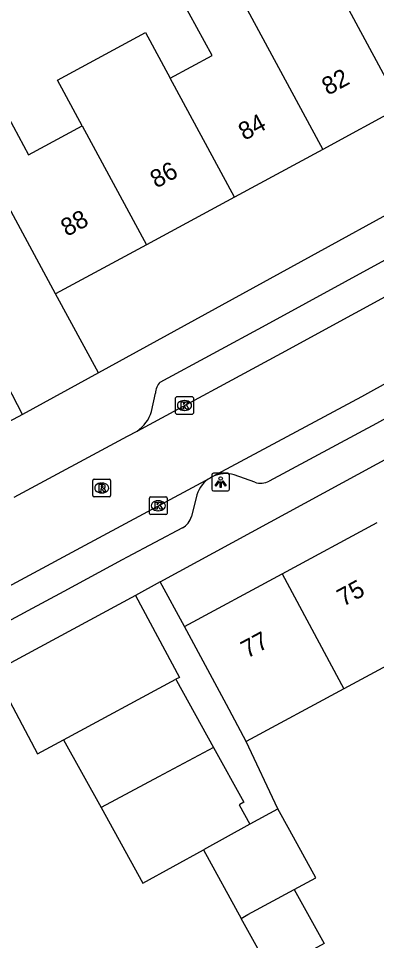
# Model space of a CAD drawing. Extents: x 159822 to 160765, y 380693 to 381634.
# Drawn here: x 159895.6 to 159915.8, y 381320.5 to 381372.4 of the extents above; entities that cross this region are included whole.
import ezdxf

# ---------------------------------------------------------------- set-up
doc = ezdxf.new("R2010")
doc.units = 0
for name, color, linetype in [('IMGEO_Kolk', 7, 'Continuous'), ('IMGEO_Lichtpunt', 7, 'Continuous'), ('IMGEO_Pand', 7, 'Continuous'), ('IMGEO_Pand_nummerreeks', 7, 'Continuous'), ('IMGEO_Rijbaan_lokaal_open', 7, 'Continuous'), ('IMGEO_Rioolput', 7, 'Continuous'), ('IMGEO_Voetpad_open', 7, 'Continuous')]:
    doc.layers.add(name, color=color, linetype=linetype)

msp = doc.modelspace()

# ---------------------------------------------------------------- linework, layer by layer
at = {"layer": 'IMGEO_Kolk'}
for p, q in [((159904.467, 381350.21), (159904.467, 381351.062)), ((159904.542, 381351.136), (159905.394, 381351.136)), ((159905.468, 381351.062), (159905.468, 381350.21)), ((159904.955, 381350.916), (159904.98, 381350.916)), ((159905.394, 381350.136), (159904.542, 381350.136)), ((159904.978, 381350.356), (159904.953, 381350.356)), ((159902.986, 381344.559), (159902.986, 381345.411)), ((159903.061, 381345.485), (159903.913, 381345.485)), ((159903.987, 381345.411), (159903.987, 381344.559)), ((159903.474, 381345.265), (159903.499, 381345.265)), ((159903.913, 381344.485), (159903.061, 381344.485)), ((159903.497, 381344.705), (159903.472, 381344.705))]:
    msp.add_line(p, q, dxfattribs=at)
for points in [[(159904.467, 381350.21), (159904.467, 381351.062)], [(159904.542, 381351.136), (159905.394, 381351.136)], [(159905.468, 381351.062), (159905.468, 381350.21)], [(159904.788, 381350.836), (159904.911, 381350.836), (159904.911, 381350.685), (159905.041, 381350.836), (159905.205, 381350.836), (159905.059, 381350.685), (159905.212, 381350.436), (159905.06, 381350.436), (159904.975, 381350.6), (159904.911, 381350.533), (159904.911, 381350.436), (159904.788, 381350.436), (159904.788, 381350.836)], [(159905.394, 381350.136), (159904.542, 381350.136)], [(159902.986, 381344.559), (159902.986, 381345.411)], [(159903.061, 381345.485), (159903.913, 381345.485)], [(159903.987, 381345.411), (159903.987, 381344.559)], [(159903.307, 381345.185), (159903.43, 381345.185), (159903.43, 381345.034), (159903.56, 381345.185), (159903.724, 381345.185), (159903.578, 381345.034), (159903.731, 381344.785), (159903.579, 381344.785), (159903.494, 381344.949), (159903.43, 381344.882), (159903.43, 381344.785), (159903.307, 381344.785), (159903.307, 381345.185)], [(159903.913, 381344.485), (159903.061, 381344.485)]]:
    msp.add_lwpolyline(points, dxfattribs=at)
for centre, start, end in [((159904.544, 381351.06), 91.552, 178.448), ((159904.544, 381351.06), 91.552, 178.448), ((159905.392, 381351.06), 1.552, 88.448), ((159905.392, 381351.06), 1.552, 88.448), ((159904.544, 381350.212), 181.552, 268.448), ((159904.544, 381350.212), 181.552, 268.448), ((159905.392, 381350.212), 271.552, 358.448), ((159905.392, 381350.212), 271.552, 358.448), ((159903.063, 381345.409), 91.552, 178.448), ((159903.063, 381345.409), 91.552, 178.448), ((159903.911, 381345.409), 1.552, 88.448), ((159903.911, 381345.409), 1.552, 88.448), ((159903.063, 381344.561), 181.552, 268.448), ((159903.063, 381344.561), 181.552, 268.448), ((159903.911, 381344.561), 271.552, 358.448), ((159903.911, 381344.561), 271.552, 358.448)]:
    msp.add_arc(centre, 0.0765, start, end, dxfattribs=at)
for centre, major_axis, ratio, start_param, end_param in [((159904.954, 381350.636), (-0.387, 0.002), 0.722429, 4.712389, 7.853982), ((159904.979, 381350.636), (-0.39, 0.002), 0.717154, 1.570796, 4.712389), ((159903.473, 381344.985), (-0.387, 0.002), 0.722429, 4.712389, 7.853982), ((159903.498, 381344.985), (-0.39, 0.002), 0.717154, 1.570796, 4.712389)]:
    msp.add_ellipse(centre, major_axis=major_axis, ratio=ratio, start_param=start_param, end_param=end_param, dxfattribs=at)
at = {"layer": 'IMGEO_Lichtpunt'}
for p, q in [((159906.511, 381346.724), (159906.511, 381345.917)), ((159906.511, 381346.724), (159906.511, 381345.917)), ((159907.413, 381346.819), (159906.605, 381346.819)), ((159907.413, 381346.819), (159906.605, 381346.819)), ((159907.507, 381345.917), (159907.507, 381346.724)), ((159907.507, 381345.917), (159907.507, 381346.724)), ((159906.605, 381345.823), (159907.413, 381345.823)), ((159906.605, 381345.823), (159907.413, 381345.823))]:
    msp.add_line(p, q, dxfattribs=at)
for points in [[(159906.885, 381346.388), (159906.924, 381346.36), (159906.736, 381346.098), (159906.698, 381346.125), (159906.885, 381346.388)], [(159907.097, 381346.36), (159907.135, 381346.387), (159907.322, 381346.125), (159907.283, 381346.097), (159907.097, 381346.36)], [(159906.987, 381346.34), (159907.034, 381346.34), (159907.034, 381346.018), (159906.987, 381346.018), (159906.987, 381346.34)]]:
    msp.add_lwpolyline(points, dxfattribs=at)
msp.add_circle((159907.01, 381346.522), 0.0994, dxfattribs=at)
for centre, start, end in [((159906.605, 381346.724), 90, 180), ((159906.605, 381346.724), 90, 180), ((159907.413, 381346.724), 0, 90), ((159907.413, 381346.724), 0, 90), ((159906.605, 381345.917), 180, 270), ((159906.605, 381345.917), 180, 270), ((159907.413, 381345.917), 270, 0), ((159907.413, 381345.917), 270, 360)]:
    msp.add_arc(centre, 0.0946, start, end, dxfattribs=at)
at = {"layer": 'IMGEO_Pand'}
for points in [[(159912.076, 381376.962), (159917.205, 381367.462)], [(159904.159, 381369.079), (159906.527, 381370.358), (159904.808, 381373.54), (159907.437, 381374.96), (159907.648, 381374.57)], [(159907.648, 381374.57), (159912.776, 381365.069)], [(159899.184, 381366.391), (159897.803, 381368.975), (159902.761, 381371.653), (159904.159, 381369.079)], [(159907.785, 381362.373), (159904.159, 381369.079)], [(159892.651, 381366.256), (159894.75, 381367.39), (159896.169, 381364.763), (159899.184, 381366.391)], [(159917.205, 381367.462), (159912.776, 381365.069)], [(159897.692, 381356.922), (159895.316, 381361.321), (159892.651, 381366.256)], [(159899.184, 381366.391), (159902.815, 381359.689)], [(159912.776, 381365.069), (159907.785, 381362.373)], [(159907.785, 381362.373), (159902.815, 381359.689)], [(159902.815, 381359.689), (159897.692, 381356.922)], [(159895.831, 381350.135), (159893.781, 381354.051)], [(159895.831, 381350.135), (159893.13, 381348.697), (159890.213, 381347.131)], [(159910.475, 381341.152), (159915.852, 381344.048)], [(159904.964, 381338.183), (159910.475, 381341.152)], [(159910.475, 381341.152), (159913.966, 381334.666)], [(159902.208, 381339.933), (159894.198, 381335.627)], [(159902.208, 381339.933), (159904.686, 381335.316), (159904.487, 381335.209)], [(159908.457, 381331.699), (159907.335, 381333.782), (159904.964, 381338.183)], [(159919.343, 381337.563), (159913.966, 381334.666)], [(159894.198, 381335.627), (159896.668, 381331.006), (159898.145, 381331.8)], [(159898.145, 381331.8), (159904.487, 381335.209)], [(159904.487, 381335.209), (159904.526, 381335.144), (159906.615, 381331.371)], [(159913.966, 381334.666), (159908.457, 381331.699)], [(159898.145, 381331.8), (159900.265, 381327.972)], [(159906.615, 381331.371), (159903.495, 381329.701), (159900.265, 381327.972)], [(159906.615, 381331.371), (159908.326, 381328.28), (159908.083, 381328.15), (159908.048, 381328.131), (159908.65, 381327.042)], [(159900.265, 381327.972), (159902.623, 381323.713), (159906.039, 381325.6)], [(159908.65, 381327.042), (159908.669, 381327.053), (159910.23, 381327.915)], [(159911.163, 381323.364), (159912.377, 381324.024), (159910.906, 381326.69), (159910.23, 381327.915)], [(159908.65, 381327.042), (159906.039, 381325.6)], [(159906.039, 381325.6), (159908.174, 381321.735)], [(159908.174, 381321.735), (159908.553, 381321.946), (159911.163, 381323.364)], [(159911.163, 381323.364), (159912.844, 381320.321), (159909.865, 381318.675), (159908.174, 381321.735)]]:
    msp.add_lwpolyline(points, dxfattribs=at)
at = {"layer": 'IMGEO_Rijbaan_lokaal_open'}
for points in [[(159902.291, 381349.194), (159910.447, 381353.582), (159923.178, 381360.512)], [(159906.553, 381346.631), (159914.971, 381351.15), (159925.188, 381356.805)], [(159895.359, 381345.466), (159901.755, 381348.906), (159902.291, 381349.194)], [(159883.886, 381334.446), (159899.117, 381342.639), (159906.431, 381346.565)], [(159906.553, 381346.631), (159906.431, 381346.565)]]:
    msp.add_lwpolyline(points, dxfattribs=at)
at = {"layer": 'IMGEO_Rioolput'}
for p, q in [((159899.799, 381345.562), (159899.799, 381346.414)), ((159899.874, 381346.488), (159900.726, 381346.488)), ((159900.8, 381346.414), (159900.8, 381345.562)), ((159900.287, 381346.268), (159900.312, 381346.268)), ((159900.726, 381345.488), (159899.874, 381345.488)), ((159900.31, 381345.708), (159900.285, 381345.708))]:
    msp.add_line(p, q, dxfattribs=at)
for points in [[(159899.799, 381345.562), (159899.799, 381346.414)], [(159899.874, 381346.488), (159900.726, 381346.488)], [(159900.8, 381346.414), (159900.8, 381345.562)], [(159900.388, 381346.186), (159900.136, 381346.188), (159900.136, 381345.788)], [(159900.136, 381345.788), (159900.26, 381345.788), (159900.26, 381345.95), (159900.271, 381345.95)], [(159900.314, 381346.107), (159900.26, 381346.107), (159900.26, 381346.026)], [(159900.26, 381346.026), (159900.312, 381346.026)], [(159900.318, 381345.921), (159900.389, 381345.788), (159900.529, 381345.788), (159900.464, 381345.914)], [(159900.726, 381345.488), (159899.874, 381345.488)]]:
    msp.add_lwpolyline(points, dxfattribs=at)
for centre, radius, start, end in [((159899.876, 381346.412), 0.0765, 91.552, 178.448), ((159899.876, 381346.412), 0.0765, 91.552, 178.448), ((159900.724, 381346.412), 0.0765, 1.552, 88.448), ((159900.724, 381346.412), 0.0765, 1.552, 88.448), ((159900.27, 381345.897), 0.0533, 26.0293, 88.6989), ((159900.296, 381346.215), 0.19, 274.7715, 282.9687), ((159900.32, 381346.011), 0.0964, 77.0061, 93.1865), ((159900.334, 381346.068), 0.0378, 276.6634, 79.6772), ((159900.387, 381346.076), 0.109, 350.3612, 89.416), ((159900.385, 381346.076), 0.112, 277.5842, 350.9817), ((159900.369, 381345.861), 0.108, 29.5134, 73.7905), ((159899.876, 381345.564), 0.0765, 181.552, 268.448), ((159899.876, 381345.564), 0.0765, 181.552, 268.448), ((159900.724, 381345.564), 0.0765, 271.552, 358.448), ((159900.724, 381345.564), 0.0765, 271.552, 358.448)]:
    msp.add_arc(centre, radius, start, end, dxfattribs=at)
for centre, major_axis, ratio, start_param, end_param in [((159900.286, 381345.988), (-0.387, 0.002), 0.722429, 4.712389, 7.853982), ((159900.311, 381345.988), (-0.39, 0.002), 0.717154, 1.570796, 4.712389)]:
    msp.add_ellipse(centre, major_axis=major_axis, ratio=ratio, start_param=start_param, end_param=end_param, dxfattribs=at)
at = {"layer": 'IMGEO_Voetpad_open'}
for points in [[(159950.421, 381383.521), (159948.981, 381382.473), (159929.338, 381368.476), (159900.122, 381352.484)], [(159903.59, 381351.96), (159909.58, 381355.183), (159920.778, 381361.278)], [(159903.602, 381340.69), (159934.329, 381357.376)], [(159900.122, 381352.484), (159897.692, 381356.922)], [(159924.547, 381354.461), (159915.804, 381349.622), (159909.752, 381346.373)], [(159900.122, 381352.484), (159895.831, 381350.135)], [(159903.113, 381350.295), (159903.327, 381351.325)], [(159908.939, 381346.313), (159907.768, 381346.737)], [(159905.666, 381345.604), (159905.355, 381344.381)], [(159904.859, 381343.746), (159901.732, 381342.094), (159901.458, 381341.938), (159898.151, 381340.151), (159896.123, 381339.063), (159887.335, 381334.326)], [(159903.602, 381340.69), (159902.208, 381339.933)], [(159904.964, 381338.183), (159903.602, 381340.69)], [(159910.23, 381327.915), (159908.457, 381331.699)]]:
    msp.add_lwpolyline(points, dxfattribs=at)
for centre, radius, start, end in [((159904.318, 381351.286), 0.992, 137.2349, 177.769), ((159901.104, 381350.937), 2.109, 304.2446, 342.2658), ((159907.292, 381345.095), 1.704, 120.3476, 162.6096), ((159907.308, 381344.998), 1.799, 75.1708, 114.8012), ((159909.279, 381347.249), 0.996, 250.0586, 298.383), ((159904.389, 381344.624), 0.996, 298.1468, 345.8663)]:
    msp.add_arc(centre, radius, start, end, dxfattribs=at)

# ---------------------------------------------------------------- texts
at = {"layer": 'IMGEO_Pand_nummerreeks'}
for s, rotation, p in [('82', 28.3729, (159913.062, 381368.089)), ('84', 28.3729, (159908.355, 381365.546)), ('86', 28.375, (159903.375, 381362.856)), ('88', 28.375, (159898.331, 381360.132)), ('75', 28.3104, (159913.923, 381339.284)), ('77', 28.3104, (159908.503, 381336.364))]:
    msp.add_text(s, height=1, rotation=rotation, dxfattribs=at).set_placement(p)

doc.saveas('drawing.dxf')
